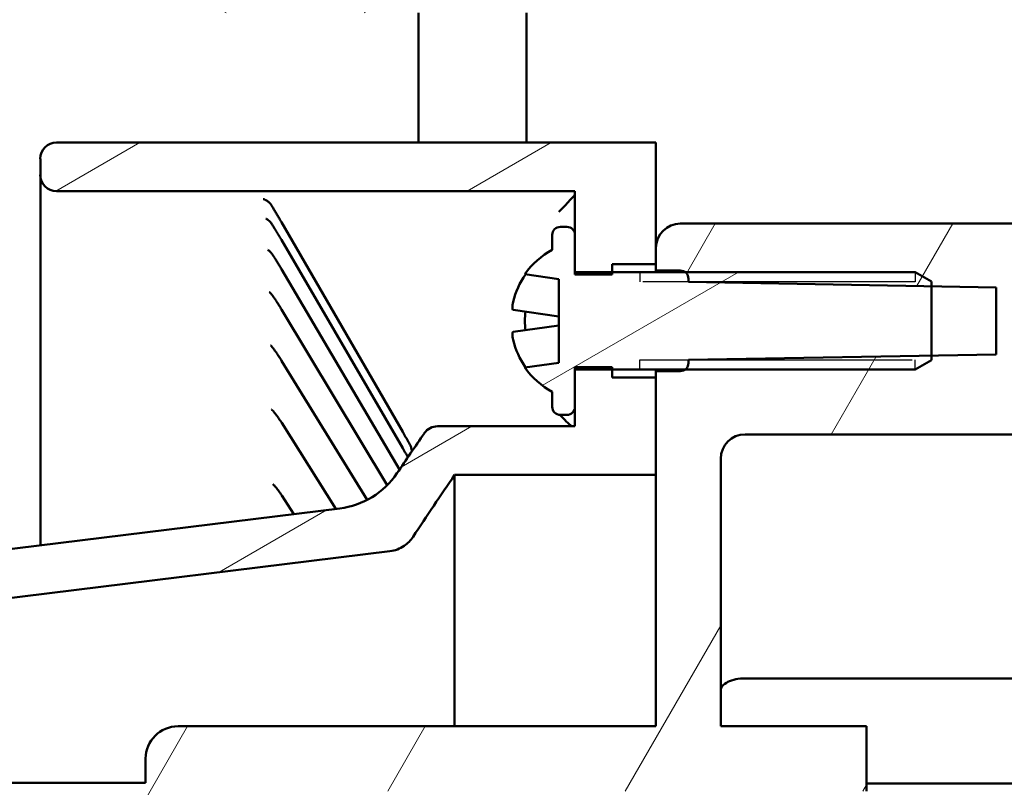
# Model space of a CAD drawing. Header units: inches. Extents: x 0 to 93.5, y 0 to 66.1.
# Tile 432 of 437: x 62.3 to 64.7, y 41.5 to 43.4. Entities that reach past the tile are written whole.
import ezdxf

# ---------------------------------------------------------------- set-up
doc = ezdxf.new("R2010")
doc.units = ezdxf.units.IN
doc.header["$LTSCALE"] = 4
doc.header["$MEASUREMENT"] = 0
doc.linetypes.add('DASHED', pattern=[0.2067, 0.1654, -0.0413])
for name, color, linetype, lineweight in [('Dimension (ANSI)', 7, 'Continuous', 25), ('Hatch (ANSI)', 7, 'Continuous', 18), ('Hidden Narrow (ANSI)', 7, 'DASHED', 25), ('Visible (ANSI)', 7, 'Continuous', 50)]:
    doc.layers.add(name, color=color, linetype=linetype, lineweight=lineweight)
doc.styles.add('Note Text (ANSI)', font='arial.ttf')
doc.dimstyles.new('Default (ANSI)', dxfattribs={"dimscale": 4, "dimtxt": 0.24, "dimasz": 0.098425, "dimexe": 0.125, "dimexo": 0.0625, "dimgap": 0.031496, "dimtad": 0, "dimtih": 1, "dimtoh": 1, "dimrnd": 1e-08, "dimzin": 4, "dimdsep": 46, "dimtxsty": 'Note Text (ANSI)', "dimcen": 0.09, "dimdle": 0.393701, "dimclrd": 256, "dimclre": 256, "dimclrt": 256, "dimadec": 0, "dimazin": 1, "dimtfac": 0.5, "dimtofl": 0, "dimtmove": 0, "dimatfit": 3, "dimfxl": 1, "dimtolj": 1, "dimtzin": 4, "dimlwd": -1, "dimlwe": -1, "dimarcsym": 0})

# ---------------------------------------------------------------- blocks, each defined once
blk = doc.blocks.new('*D9')
at = {"layer": 'Defpoints', "color": 0, "transparency": 16777216}
for p in [(62.6171, 44.2056), (53.4832, 30.2292), (62.6171, 30.2292)]:
    blk.add_point(p, dxfattribs=at)
at = {"layer": 'Dimension (ANSI)', "transparency": 16777216}
for p, q in [((62.3671, 44.2056), (52.9832, 44.2056)), ((53.4832, 43.8119), (53.4832, 30.6229)), ((62.3671, 30.2292), (52.9832, 30.2292))]:
    blk.add_line(p, q, dxfattribs=at)
for points in [[(53.4176, 43.8119), (53.5488, 43.8119), (53.4832, 44.2056)], [(53.4176, 30.6229), (53.5488, 30.6229), (53.4832, 30.2292)]]:
    blk.add_solid(points, dxfattribs=at)
at = {"layer": 'Dimension (ANSI)', "transparency": 16777216, "insert": (52.3763, 35.4058), "char_height": 0.96, "attachment_point": 1, "rotation": 90, "style": 'Note Text (ANSI)'}
blk.add_mtext('\\A1;\\fArial|b0|i0;\\H0.9600;13.98"', dxfattribs=at)

msp = doc.modelspace()

# ---------------------------------------------------------------- hatches: boundary and pattern name
at = {"layer": 'Hatch (ANSI)'}
h = msp.add_hatch(dxfattribs=at)
h.set_pattern_fill('ANSI31', color=256, scale=4, angle=105.0002, style=0)
edge = h.paths.add_edge_path()
edge.add_line((63.3, 43.5166), (59.9006, 43.5166))
edge.add_line((59.9006, 43.5166), (59.7481, 43.5166))
edge.add_line((59.7481, 43.5166), (59.6386, 43.5166))
edge.add_ellipse((59.6386, 43.556), major_axis=(-0.0394, 0), ratio=1, start_angle=349.884, end_angle=450, ccw=False)
edge.add_ellipse((66.46, 42.3389), major_axis=(1.224, 6.8602), ratio=1, start_angle=74.24728, end_angle=90, ccw=False)
edge.add_line((60.1898, 45.3794), (60.1898, 45.7376))
edge.add_line((60.1898, 45.7376), (60.3336, 45.7502))
edge.add_line((60.3336, 45.7502), (60.8985, 45.7996))
edge.add_line((60.8985, 45.7996), (60.8985, 45.8953))
edge.add_line((60.8985, 45.8953), (60.8985, 45.9182))
edge.add_line((60.8985, 45.9182), (60.1436, 45.8521))
edge.add_ellipse((60.1504, 45.7737), major_axis=(-0.0784, -0.0069), ratio=1, start_angle=270, end_angle=355)
edge.add_line((60.0717, 45.7737), (60.0717, 45.4064))
edge.add_ellipse((66.46, 42.3389), major_axis=(-3.0674, -6.3883), ratio=1, start_angle=270, end_angle=285.53254)
edge.add_ellipse((59.6386, 43.556), major_axis=(-0.0277, -0.155), ratio=1, start_angle=270, end_angle=370.116)
edge.add_line((59.6386, 43.3985), (63.3, 43.3985))
edge.add_line((63.3, 43.3985), (63.3, 43.5166))
edge = h.paths.add_edge_path()
edge.add_line((59.6386, 30.9182), (59.7481, 30.9182))
edge.add_line((59.7481, 30.9182), (59.9006, 30.9182))
edge.add_line((59.9006, 30.9182), (63.3, 30.9182))
edge.add_line((63.3, 30.9182), (63.3, 31.0363))
edge.add_line((63.3, 31.0363), (59.6386, 31.0363))
edge.add_ellipse((59.6386, 30.8788), major_axis=(-0.1575, 0), ratio=1, start_angle=270, end_angle=370.116)
edge.add_ellipse((66.46, 32.0958), major_axis=(1.2447, -6.9764), ratio=1, start_angle=270, end_angle=285.53254)
edge.add_line((60.0717, 29.0284), (60.0717, 28.6611))
edge.add_ellipse((60.1504, 28.6611), major_axis=(0, -0.0787), ratio=1, start_angle=270, end_angle=355)
edge.add_line((60.1436, 28.5826), (60.8985, 28.5166))
edge.add_line((60.8985, 28.5166), (60.8985, 28.5395))
edge.add_line((60.8985, 28.5395), (60.8985, 28.6352))
edge.add_line((60.8985, 28.6352), (60.3336, 28.6846))
edge.add_line((60.3336, 28.6846), (60.1898, 28.6972))
edge.add_line((60.1898, 28.6972), (60.1898, 29.0554))
edge.add_ellipse((66.46, 32.0958), major_axis=(-3.0404, 6.2702), ratio=1, start_angle=74.24728, end_angle=90, ccw=False)
edge.add_ellipse((59.6386, 30.8788), major_axis=(-0.0069, 0.0388), ratio=1, start_angle=349.884, end_angle=450, ccw=False)
h = msp.add_hatch(dxfattribs=at)
h.set_pattern_fill('ANSI31', color=256, scale=4, angle=-15, style=0)
edge = h.paths.add_edge_path()
edge.add_line((59.9006, 30.9182), (63.562, 30.9182))
edge.add_line((63.562, 30.9182), (63.562, 31.0363))
edge.add_line((63.562, 31.0363), (59.9006, 31.0363))
edge.add_ellipse((59.9006, 30.8788), major_axis=(-0.1575, 0), ratio=1, start_angle=270, end_angle=345.5225)
edge.add_ellipse((59.9006, 30.8788), major_axis=(-0.0394, -0.1525), ratio=1, start_angle=270, end_angle=294.5935)
edge.add_ellipse((66.722, 32.0958), major_axis=(1.2447, -6.9764), ratio=1, start_angle=270, end_angle=285.53254)
edge.add_line((60.3336, 29.0284), (60.3336, 28.6846))
edge.add_line((60.3336, 28.6846), (60.3336, 28.6611))
edge.add_ellipse((60.4124, 28.6611), major_axis=(0, -0.0787), ratio=1, start_angle=270, end_angle=355)
edge.add_line((60.4055, 28.5826), (60.8985, 28.5395))
edge.add_line((60.8985, 28.5395), (61.1604, 28.5166))
edge.add_line((61.1604, 28.5166), (61.1604, 28.6352))
edge.add_line((61.1604, 28.6352), (60.4517, 28.6972))
edge.add_line((60.4517, 28.6972), (60.4517, 29.0554))
edge.add_ellipse((66.722, 32.0958), major_axis=(-3.0404, 6.2702), ratio=1, start_angle=74.24728, end_angle=90, ccw=False)
edge.add_ellipse((59.9006, 30.8788), major_axis=(-0.0069, 0.0388), ratio=1, start_angle=349.884, end_angle=450, ccw=False)
edge = h.paths.add_edge_path()
edge.add_line((63.562, 43.5166), (59.9006, 43.5166))
edge.add_ellipse((59.9006, 43.556), major_axis=(-0.0394, 0), ratio=1, start_angle=349.884, end_angle=450, ccw=False)
edge.add_ellipse((66.722, 42.3389), major_axis=(1.224, 6.8602), ratio=1, start_angle=74.24728, end_angle=90, ccw=False)
edge.add_line((60.4517, 45.3794), (60.4517, 45.7376))
edge.add_line((60.4517, 45.7376), (61.1604, 45.7996))
edge.add_line((61.1604, 45.7996), (61.1604, 45.9182))
edge.add_line((61.1604, 45.9182), (60.8985, 45.8953))
edge.add_line((60.8985, 45.8953), (60.4055, 45.8521))
edge.add_ellipse((60.4124, 45.7737), major_axis=(-0.0784, -0.0069), ratio=1, start_angle=270, end_angle=355)
edge.add_line((60.3336, 45.7737), (60.3336, 45.7502))
edge.add_line((60.3336, 45.7502), (60.3336, 45.4064))
edge.add_ellipse((66.722, 42.3389), major_axis=(-3.0674, -6.3883), ratio=1, start_angle=270, end_angle=285.53254)
edge.add_ellipse((59.9006, 43.556), major_axis=(-0.0277, -0.155), ratio=1, start_angle=270, end_angle=294.5935)
edge.add_ellipse((59.9006, 43.556), major_axis=(0.0394, -0.1525), ratio=1, start_angle=270, end_angle=345.5225)
edge.add_line((59.9006, 43.3985), (63.562, 43.3985))
edge.add_line((63.562, 43.3985), (63.562, 43.5166))
h = msp.add_hatch(dxfattribs=at)
h.set_pattern_fill('ANSI31', color=256, scale=4, angle=-15, style=0)
edge = h.paths.add_edge_path()
edge.add_ellipse((62.4202, 31.3906), major_axis=(0, -0.0394), ratio=1, start_angle=270, end_angle=360)
edge.add_line((62.4202, 31.3512), (63.8769, 31.3512))
edge.add_line((63.8769, 31.3512), (63.8769, 31.5875))
edge.add_line((63.8769, 31.5875), (63.8769, 31.6465))
edge.add_line((63.8769, 31.6465), (63.7706, 31.6465))
edge.add_line((63.7706, 31.6465), (63.7706, 31.6662))
edge.add_line((63.7706, 31.6662), (63.7706, 31.6721))
edge.add_line((63.7706, 31.6721), (63.6801, 31.6721))
edge.add_line((63.6801, 31.6721), (63.6801, 31.6662))
edge.add_line((63.6801, 31.6662), (63.6801, 31.5756))
edge.add_line((63.6801, 31.5756), (63.6801, 31.4694))
edge.add_line((63.6801, 31.4694), (62.4202, 31.4694))
edge.add_ellipse((62.4202, 31.43), major_axis=(-0.0394, 0), ratio=1, start_angle=270, end_angle=360)
edge.add_line((62.3809, 31.43), (62.3809, 31.3906))
edge = h.paths.add_edge_path()
edge.add_ellipse((62.4202, 43.0442), major_axis=(-0.0394, 0), ratio=1, start_angle=270, end_angle=360)
edge.add_line((62.3809, 43.0442), (62.3809, 43.0048))
edge.add_ellipse((62.4202, 43.0048), major_axis=(0, -0.0394), ratio=1, start_angle=270, end_angle=360)
edge.add_line((62.4202, 42.9654), (63.6801, 42.9654))
edge.add_line((63.6801, 42.9654), (63.6801, 42.8591))
edge.add_line((63.6801, 42.8591), (63.6801, 42.7686))
edge.add_line((63.6801, 42.7686), (63.6801, 42.7627))
edge.add_line((63.6801, 42.7627), (63.7706, 42.7627))
edge.add_line((63.7706, 42.7627), (63.7706, 42.7686))
edge.add_line((63.7706, 42.7686), (63.7706, 42.7882))
edge.add_line((63.7706, 42.7882), (63.8769, 42.7882))
edge.add_line((63.8769, 42.7882), (63.8769, 42.8276))
edge.add_line((63.8769, 42.8276), (63.8769, 43.0835))
edge.add_line((63.8769, 43.0835), (62.4202, 43.0835))
edge = h.paths.add_edge_path()
edge.add_ellipse((60.9635, 41.8524), major_axis=(-0.0782, -0.0096), ratio=1, start_angle=270, end_angle=353)
edge.add_line((60.8848, 41.8524), (60.8848, 41.4103))
edge.add_line((60.8848, 41.4103), (61.0029, 41.4103))
edge.add_line((61.0029, 41.4103), (61.0029, 41.7828))
edge.add_ellipse((61.0423, 41.7828), major_axis=(0, 0.0394), ratio=1, start_angle=7, end_angle=90, ccw=False)
edge.add_line((61.0375, 41.8219), (63.2304, 42.0911))
edge.add_spline(control_points=[(63.2304, 42.0911), (63.2366, 42.0919), (63.2427, 42.0934), (63.2545, 42.0978), (63.2601, 42.1007), (63.2737, 42.1101), (63.281, 42.1174), (63.2866, 42.126)], knot_values=[-0.17379, -0.17379, -0.17379, -0.17379, -0.12596, -0.12596, -0.078129, -0.078129, 0, 0, 0, 0], degree=3, periodic=0)
edge.add_ellipse((70.7549, 37.2174), major_axis=(4.9086, 7.4683), ratio=1, start_angle=88.83817, end_angle=90, ccw=False)
edge.add_line((63.3877, 42.2764), (63.8769, 42.2764))
edge.add_line((63.8769, 42.2764), (63.8769, 42.5127))
edge.add_line((63.8769, 42.5127), (63.7706, 42.5127))
edge.add_line((63.7706, 42.5127), (63.7706, 42.5323))
edge.add_line((63.7706, 42.5323), (63.7706, 42.5382))
edge.add_line((63.7706, 42.5382), (63.6801, 42.5382))
edge.add_line((63.6801, 42.5382), (63.6801, 42.5323))
edge.add_line((63.6801, 42.5323), (63.6801, 42.4418))
edge.add_line((63.6801, 42.4418), (63.6801, 42.3945))
edge.add_line((63.6801, 42.3945), (63.3463, 42.3945))
edge.add_ellipse((63.3463, 42.3552), major_axis=(-0.0394, 0), ratio=1, start_angle=270, end_angle=325.2589)
edge.add_ellipse((70.7549, 37.2174), major_axis=(-5.1602, -7.4409), ratio=1, start_angle=270, end_angle=270.74495)
edge.add_ellipse((63.0843, 42.3905), major_axis=(0.1632, -0.1101), ratio=1, start_angle=310.9961, end_angle=360, ccw=False)
edge.add_line((63.1083, 42.1951), (60.954, 41.9306))
edge = h.paths.add_edge_path()
edge.add_ellipse((61.2982, 34.8355), major_axis=(0, -0.0787), ratio=1, start_angle=270, end_angle=360)
edge.add_line((61.2982, 34.7568), (61.3179, 34.7568))
edge.add_ellipse((61.3179, 34.7371), major_axis=(0.0197, 0), ratio=1, start_angle=0, end_angle=90, ccw=False)
edge.add_line((61.3376, 34.7371), (61.3376, 34.6977))
edge.add_line((61.3376, 34.6977), (61.3966, 34.6977))
edge.add_line((61.3966, 34.6977), (61.3966, 34.7751))
edge.add_ellipse((61.436, 34.7751), major_axis=(0, 0.0394), ratio=1, start_angle=5, end_angle=90, ccw=False)
edge.add_line((61.4326, 34.8143), (62.0369, 34.8672))
edge.add_spline(control_points=[(62.0369, 34.8672), (62.0444, 34.8678), (62.0517, 34.8696), (62.0657, 34.875), (62.0722, 34.8787), (62.0863, 34.8896), (62.0931, 34.8973), (62.1034, 34.9151), (62.1067, 34.9249), (62.1095, 34.9452), (62.1088, 34.9555), (62.1063, 34.9655)], knot_values=[-0.348579, -0.348579, -0.348579, -0.348579, -0.291483, -0.291483, -0.234387, -0.234387, -0.156258, -0.156258, -0.078129, -0.078129, 0, 0, 0, 0], degree=3, periodic=0)
edge.add_ellipse((70.7549, 37.2174), major_axis=(-2.2519, 8.6486), ratio=1, start_angle=56.97463, end_angle=90, ccw=False)
edge.add_spline(control_points=[(62.2763, 40.0429), (62.2788, 40.0504), (62.2802, 40.0583), (62.2805, 40.0741), (62.2795, 40.082), (62.2744, 40.0994), (62.2697, 40.1087), (62.257, 40.1247), (62.2491, 40.1314), (62.2312, 40.1415), (62.2214, 40.1447), (62.2112, 40.146)], knot_values=[-0.355023, -0.355023, -0.355023, -0.355023, -0.294705, -0.294705, -0.234387, -0.234387, -0.156258, -0.156258, -0.078129, -0.078129, 0, 0, 0, 0], degree=3, periodic=0)
edge.add_line((62.2112, 40.146), (61.0375, 40.2901))
edge.add_ellipse((61.0423, 40.3291), major_axis=(-0.0391, 0.0048), ratio=1, start_angle=7, end_angle=90, ccw=False)
edge.add_line((61.0029, 40.3291), (61.0029, 40.7016))
edge.add_line((61.0029, 40.7016), (60.8848, 40.7016))
edge.add_line((60.8848, 40.7016), (60.8848, 40.2595))
edge.add_ellipse((60.9635, 40.2595), major_axis=(0, -0.0787), ratio=1, start_angle=270, end_angle=353)
edge.add_line((60.954, 40.1813), (61.9147, 40.0634))
edge.add_spline(control_points=[(61.9147, 40.0634), (61.9334, 40.0611), (61.9516, 40.0561), (61.986, 40.0413), (62.0021, 40.0314), (62.0362, 40.003), (62.0526, 39.983), (62.0766, 39.9377), (62.0841, 39.9129), (62.0892, 39.8619), (62.0867, 39.8361), (62.0793, 39.8116)], knot_values=[-0.871915, -0.871915, -0.871915, -0.871915, -0.728941, -0.728941, -0.585967, -0.585967, -0.390644, -0.390644, -0.195322, -0.195322, 0, 0, 0, 0], degree=3, periodic=0)
edge.add_ellipse((70.7549, 37.2174), major_axis=(-2.5942, -8.6756), ratio=1, start_angle=270, end_angle=299.51566)
edge.add_spline(control_points=[(61.9272, 35.2008), (61.9311, 35.1835), (61.9327, 35.1658), (61.9311, 35.1303), (61.9279, 35.1128), (61.9145, 35.0716), (61.9018, 35.049), (61.8686, 35.0099), (61.8484, 34.9938), (61.8028, 34.9703), (61.778, 34.9631), (61.7524, 34.9609)], knot_values=[-0.856305, -0.856305, -0.856305, -0.856305, -0.721136, -0.721136, -0.585967, -0.585967, -0.390644, -0.390644, -0.195322, -0.195322, 0, 0, 0, 0], degree=3, periodic=0)
edge.add_line((61.7524, 34.9609), (61.2913, 34.9205))
edge.add_ellipse((61.2982, 34.8421), major_axis=(-0.0784, -0.0069), ratio=1, start_angle=270, end_angle=355)
edge.add_line((61.2195, 34.8421), (61.2195, 34.8355))
h = msp.add_hatch(dxfattribs=at)
h.set_pattern_fill('ANSI31', color=256, scale=4, angle=15, style=0)
edge = h.paths.add_edge_path()
edge.add_ellipse((63.936, 31.6819), major_axis=(0, -0.0197), ratio=1, start_angle=36.8699, end_angle=90)
edge.add_line((63.9557, 31.6819), (63.9557, 31.6898))
edge.add_line((63.9557, 31.6898), (63.9557, 31.6898))
edge.add_line((63.9557, 31.6898), (64.4675, 31.6988))
edge.add_line((64.4675, 31.6988), (64.4675, 31.6898))
edge.add_line((64.4675, 31.6898), (64.4675, 31.6662))
edge.add_line((64.4675, 31.6662), (64.4675, 31.5481))
edge.add_line((64.4675, 31.5481), (63.9163, 31.5481))
edge.add_ellipse((63.9163, 31.5875), major_axis=(0, -0.0394), ratio=1, start_angle=270, end_angle=360, ccw=False)
edge.add_line((63.8769, 31.5875), (63.8769, 31.6465))
edge.add_line((63.8769, 31.6465), (63.8769, 31.6623))
edge.add_line((63.8769, 31.6623), (63.936, 31.6623))
edge.add_ellipse((63.936, 31.6819), major_axis=(-0.0157, -0.0118), ratio=1, start_angle=53.1301, end_angle=90)
edge = h.paths.add_edge_path()
edge.add_line((66.4754, 38.4772), (65.5698, 38.4772))
edge.add_ellipse((65.5698, 38.556), major_axis=(-0.0787, 0), ratio=1, start_angle=0, end_angle=90, ccw=False)
edge.add_line((65.4911, 38.556), (65.4911, 38.8316))
edge.add_line((65.4911, 38.8316), (66.2785, 38.8316))
edge.add_line((66.2785, 38.8316), (66.2785, 38.989))
edge.add_line((66.2785, 38.989), (65.373, 38.989))
edge.add_ellipse((65.373, 38.9497), major_axis=(-0.0394, 0), ratio=1, start_angle=270, end_angle=360)
edge.add_line((65.3336, 38.9497), (65.3336, 38.7725))
edge.add_line((65.3336, 38.7725), (65.3336, 38.3394))
edge.add_line((65.3336, 38.3394), (65.5502, 38.3394))
edge.add_line((65.5502, 38.3394), (65.5895, 38.3394))
edge.add_line((65.5895, 38.3394), (65.7273, 38.3394))
edge.add_line((65.7273, 38.3394), (65.7273, 38.2804))
edge.add_line((65.7273, 38.2804), (66.4754, 38.2804))
edge.add_ellipse((66.4754, 37.6898), major_axis=(0.5906, 0), ratio=1, start_angle=4.4117, end_angle=90, ccw=False)
edge.add_ellipse((66.9857, 37.7292), major_axis=(0.0061, -0.0785), ratio=1, start_angle=355.5883, end_angle=450, ccw=False)
edge.add_line((66.9857, 37.6505), (66.8691, 37.6505))
edge.add_line((66.8691, 37.6505), (66.8691, 37.5028))
edge.add_line((66.8691, 37.5028), (67.2234, 37.5028))
edge.add_line((67.2234, 37.5028), (67.2234, 37.7292))
edge.add_ellipse((66.4754, 37.7292), major_axis=(0, 0.748), ratio=1, start_angle=270, end_angle=360)
edge = h.paths.add_edge_path()
edge.add_line((68.0698, 42.5323), (68.0895, 42.552))
edge.add_line((68.0895, 42.552), (68.0895, 42.5521))
edge.add_line((68.0895, 42.5521), (68.0895, 42.5915))
edge.add_line((68.0895, 42.5915), (68.0895, 42.6505))
edge.add_line((68.0895, 42.6505), (68.0895, 42.6701))
edge.add_line((68.0895, 42.6701), (64.7824, 42.6701))
edge.add_line((64.7824, 42.6701), (64.7824, 42.8473))
edge.add_ellipse((64.7431, 42.8473), major_axis=(0, 0.0394), ratio=1, start_angle=270, end_angle=360)
edge.add_line((64.7431, 42.8867), (63.936, 42.8867))
edge.add_ellipse((63.936, 42.8276), major_axis=(-0.0591, 0), ratio=1, start_angle=270, end_angle=360)
edge.add_line((63.8769, 42.8276), (63.8769, 42.7882))
edge.add_line((63.8769, 42.7882), (63.8769, 42.7725))
edge.add_line((63.8769, 42.7725), (63.936, 42.7725))
edge.add_ellipse((63.936, 42.7528), major_axis=(0.0197, 0), ratio=1, start_angle=53.1301, end_angle=90, ccw=False)
edge.add_ellipse((63.936, 42.7528), major_axis=(0.0157, -0.0118), ratio=1, start_angle=36.8699, end_angle=90, ccw=False)
edge.add_line((63.9557, 42.7528), (63.9557, 42.745))
edge.add_line((63.9557, 42.745), (63.9557, 42.7449))
edge.add_line((63.9557, 42.7449), (64.5462, 42.7346))
edge.add_line((64.5462, 42.7346), (64.7037, 42.7319))
edge.add_line((64.7037, 42.7319), (64.7037, 42.569))
edge.add_line((64.7037, 42.569), (64.5462, 42.5663))
edge.add_line((64.5462, 42.5663), (63.9557, 42.556))
edge.add_line((63.9557, 42.556), (63.9557, 42.5559))
edge.add_line((63.9557, 42.5559), (63.9557, 42.5481))
edge.add_ellipse((63.936, 42.5481), major_axis=(0, -0.0197), ratio=1, start_angle=36.8699, end_angle=90, ccw=False)
edge.add_ellipse((63.936, 42.5481), major_axis=(-0.0157, -0.0118), ratio=1, start_angle=53.1301, end_angle=90, ccw=False)
edge.add_line((63.936, 42.5284), (63.8769, 42.5284))
edge.add_line((63.8769, 42.5284), (63.8769, 42.5127))
edge.add_line((63.8769, 42.5127), (63.8769, 42.2764))
edge.add_line((63.8769, 42.2764), (63.8769, 41.6662))
edge.add_line((63.8769, 41.6662), (62.7155, 41.6662))
edge.add_ellipse((62.7155, 41.5875), major_axis=(-0.0787, 0), ratio=1, start_angle=270, end_angle=360)
edge.add_line((62.6368, 41.5875), (62.6368, 41.5284))
edge.add_line((62.6368, 41.5284), (61.8297, 41.5284))
edge.add_ellipse((61.8297, 41.489), major_axis=(-0.0394, 0), ratio=1, start_angle=270, end_angle=360)
edge.add_line((61.7903, 41.489), (61.7903, 41.3749))
edge.add_line((61.7903, 41.3749), (62.7943, 41.3749))
edge.add_line((62.7943, 41.3749), (62.7943, 41.3808))
edge.add_line((62.7943, 41.3808), (62.7943, 41.5087))
edge.add_line((62.7943, 41.5087), (62.8494, 41.5087))
edge.add_line((62.8494, 41.5087), (64.3887, 41.5087))
edge.add_line((64.3887, 41.5087), (64.3887, 41.6662))
edge.add_line((64.3887, 41.6662), (64.0344, 41.6662))
edge.add_line((64.0344, 41.6662), (64.0344, 42.3158))
edge.add_ellipse((64.0935, 42.3158), major_axis=(0, 0.0591), ratio=1, start_angle=0, end_angle=90, ccw=False)
edge.add_line((64.0935, 42.3749), (67.9321, 42.3749))
edge.add_line((67.9321, 42.3749), (67.9321, 42.4733))
edge.add_line((67.9321, 42.4733), (67.9321, 42.5323))
edge.add_line((67.9321, 42.5323), (68.0698, 42.5323))
edge = h.paths.add_edge_path()
edge.add_line((68.0698, 39.5796), (68.0895, 39.5599))
edge.add_line((68.0895, 39.5599), (68.0895, 39.5206))
edge.add_line((68.0895, 39.5206), (68.0895, 39.4615))
edge.add_line((68.0895, 39.4615), (68.0895, 39.3631))
edge.add_line((68.0895, 39.3631), (67.6958, 39.3631))
edge.add_line((67.6958, 39.3631), (67.6958, 39.5796))
edge.add_line((67.6958, 39.5796), (63.936, 39.5796))
edge.add_ellipse((63.936, 39.6386), major_axis=(0, -0.0591), ratio=1, start_angle=270, end_angle=360, ccw=False)
edge.add_line((63.8769, 39.6386), (63.8769, 40.4457))
edge.add_line((63.8769, 40.4457), (62.7155, 40.4457))
edge.add_ellipse((62.7155, 40.5245), major_axis=(0, -0.0787), ratio=1, start_angle=270, end_angle=360, ccw=False)
edge.add_line((62.6368, 40.5245), (62.6368, 40.5835))
edge.add_line((62.6368, 40.5835), (61.8297, 40.5835))
edge.add_ellipse((61.8297, 40.6229), major_axis=(0, -0.0394), ratio=1, start_angle=270, end_angle=360, ccw=False)
edge.add_line((61.7903, 40.6229), (61.7903, 40.7371))
edge.add_line((61.7903, 40.7371), (62.7943, 40.7371))
edge.add_line((62.7943, 40.7371), (62.7943, 40.7312))
edge.add_line((62.7943, 40.7312), (62.7943, 40.6032))
edge.add_line((62.7943, 40.6032), (62.8494, 40.6032))
edge.add_line((62.8494, 40.6032), (64.3887, 40.6032))
edge.add_line((64.3887, 40.6032), (64.3887, 40.4457))
edge.add_line((64.3887, 40.4457), (64.0344, 40.4457))
edge.add_line((64.0344, 40.4457), (64.0344, 40.0205))
edge.add_line((64.0344, 40.0205), (67.6565, 40.0205))
edge.add_ellipse((67.6565, 39.8237), major_axis=(0, 0.1969), ratio=1, start_angle=270, end_angle=360, ccw=False)
edge.add_line((67.8533, 39.8237), (67.8533, 39.7371))
edge.add_line((67.8533, 39.7371), (67.9321, 39.7371))
edge.add_line((67.9321, 39.7371), (67.9321, 39.6386))
edge.add_line((67.9321, 39.6386), (67.9321, 39.5796))
edge.add_line((67.9321, 39.5796), (68.0698, 39.5796))
edge = h.paths.add_edge_path()
edge.add_line((61.5034, 34.3335), (61.5147, 34.3532))
edge.add_line((61.5147, 34.3532), (61.5147, 34.3926))
edge.add_line((61.5147, 34.3926), (61.9872, 34.3926))
edge.add_line((61.9872, 34.3926), (61.9872, 34.5205))
edge.add_line((61.9872, 34.5205), (64.2675, 34.5205))
edge.add_spline(control_points=[(64.2675, 34.5205), (64.2858, 34.5205), (64.3041, 34.5218), (64.3404, 34.5269), (64.3584, 34.5307), (64.376, 34.5358)], knot_values=[-0.279366, -0.279366, -0.279366, -0.279366, -0.139683, -0.139683, 0, 0, 0, 0], degree=3, periodic=0)
edge.add_line((64.376, 34.5358), (65.9933, 34.9995))
edge.add_ellipse((65.8848, 35.378), major_axis=(0.3784, 0.1085), ratio=1, start_angle=270, end_angle=344)
edge.add_line((66.2785, 35.378), (66.2785, 35.6032))
edge.add_line((66.2785, 35.6032), (65.4911, 35.6032))
edge.add_line((65.4911, 35.6032), (65.4911, 35.8788))
edge.add_ellipse((65.5698, 35.8788), major_axis=(0, 0.0787), ratio=1, start_angle=0, end_angle=90, ccw=False)
edge.add_line((65.5698, 35.9575), (66.4754, 35.9575))
edge.add_ellipse((66.4754, 36.7056), major_axis=(0.748, 0), ratio=1, start_angle=270, end_angle=360)
edge.add_line((67.2234, 36.7056), (67.2234, 36.9319))
edge.add_line((67.2234, 36.9319), (66.8691, 36.9319))
edge.add_line((66.8691, 36.9319), (66.8691, 36.7843))
edge.add_line((66.8691, 36.7843), (66.9857, 36.7843))
edge.add_ellipse((66.9857, 36.7056), major_axis=(0.0787, 0), ratio=1, start_angle=355.5883, end_angle=450, ccw=False)
edge.add_ellipse((66.4754, 36.7449), major_axis=(-0.0454, -0.5888), ratio=1, start_angle=4.4117, end_angle=90, ccw=False)
edge.add_line((66.4754, 36.1544), (65.7273, 36.1544))
edge.add_line((65.7273, 36.1544), (65.7273, 36.0953))
edge.add_line((65.7273, 36.0953), (65.5895, 36.0953))
edge.add_line((65.5895, 36.0953), (65.5502, 36.0953))
edge.add_line((65.5502, 36.0953), (65.3336, 36.0953))
edge.add_line((65.3336, 36.0953), (65.3336, 35.6623))
edge.add_line((65.3336, 35.6623), (65.3336, 35.4457))
edge.add_line((65.3336, 35.4457), (64.7037, 35.4457))
edge.add_line((64.7037, 35.4457), (64.625, 35.4457))
edge.add_line((64.625, 35.4457), (63.9557, 35.4457))
edge.add_ellipse((63.9557, 34.9733), major_axis=(-0.4724, 0), ratio=1, start_angle=270, end_angle=337.5766)
edge.add_spline(control_points=[(63.519, 35.1535), (63.4978, 35.1022), (63.4678, 35.0551), (63.3927, 34.9733), (63.3483, 34.9394), (63.2443, 34.8857), (63.1847, 34.8684), (63.1234, 34.8631)], knot_values=[-1.314237, -1.314237, -1.314237, -1.314237, -0.891505, -0.891505, -0.468773, -0.468773, 0, 0, 0, 0], degree=3, periodic=0)
edge.add_line((63.1234, 34.8631), (61.5327, 34.7239))
edge.add_ellipse((61.5344, 34.7043), major_axis=(-0.0196, -0.0017), ratio=1, start_angle=270, end_angle=355)
edge.add_line((61.5147, 34.7043), (61.5147, 34.6977))
edge.add_line((61.5147, 34.6977), (61.4754, 34.6977))
edge.add_ellipse((61.4754, 34.619), major_axis=(-0.0787, 0), ratio=1, start_angle=270, end_angle=360)
edge.add_line((61.3966, 34.619), (61.3966, 34.3827))
edge.add_line((61.3966, 34.3827), (61.3966, 34.3335))
edge.add_line((61.3966, 34.3335), (61.5034, 34.3335))
edge = h.paths.add_edge_path()
edge.add_line((61.5147, 32.9949), (61.5034, 33.0146))
edge.add_line((61.5034, 33.0146), (61.3966, 33.0146))
edge.add_line((61.3966, 33.0146), (61.3966, 32.9654))
edge.add_line((61.3966, 32.9654), (61.3966, 32.7292))
edge.add_ellipse((61.4754, 32.7292), major_axis=(0, -0.0787), ratio=1, start_angle=270, end_angle=360)
edge.add_line((61.4754, 32.6505), (61.5147, 32.6505))
edge.add_line((61.5147, 32.6505), (61.5147, 32.6439))
edge.add_ellipse((61.5344, 32.6439), major_axis=(0, -0.0197), ratio=1, start_angle=270, end_angle=355)
edge.add_line((61.5327, 32.6243), (63.0967, 32.4874))
edge.add_ellipse((63.0555, 32.0168), major_axis=(0.4706, -0.0412), ratio=1, start_angle=50.4228, end_angle=90, ccw=False)
edge.add_ellipse((63.7187, 32.6898), major_axis=(0.3365, -0.3316), ratio=1, start_angle=270, end_angle=314.5772)
edge.add_line((63.7187, 32.2174), (63.8769, 32.2174))
edge.add_line((63.8769, 32.2174), (63.8769, 32.1583))
edge.add_line((63.8769, 32.1583), (63.8769, 31.9221))
edge.add_line((63.8769, 31.9221), (63.8769, 31.9064))
edge.add_line((63.8769, 31.9064), (63.936, 31.9064))
edge.add_ellipse((63.936, 31.8867), major_axis=(0.0197, 0), ratio=1, start_angle=53.1301, end_angle=90, ccw=False)
edge.add_ellipse((63.936, 31.8867), major_axis=(0.0157, -0.0118), ratio=1, start_angle=36.8699, end_angle=90, ccw=False)
edge.add_line((63.9557, 31.8867), (63.9557, 31.8788))
edge.add_line((63.9557, 31.8788), (63.9557, 31.8788))
edge.add_line((63.9557, 31.8788), (64.4675, 31.8699))
edge.add_line((64.4675, 31.8699), (64.4675, 31.8788))
edge.add_line((64.4675, 31.8788), (64.4675, 31.9024))
edge.add_line((64.4675, 31.9024), (64.4675, 32.0205))
edge.add_line((64.4675, 32.0205), (64.0541, 32.0205))
edge.add_ellipse((64.0541, 32.0402), major_axis=(-0.0197, 0), ratio=1, start_angle=0, end_angle=90, ccw=False)
edge.add_line((64.0344, 32.0402), (64.0344, 32.0599))
edge.add_ellipse((64.0541, 32.0599), major_axis=(0, 0.0197), ratio=1, start_angle=0, end_angle=90, ccw=False)
edge.add_line((64.0541, 32.0796), (64.4675, 32.0796))
edge.add_line((64.4675, 32.0796), (64.4675, 32.6111))
edge.add_line((64.4675, 32.6111), (64.0344, 32.6111))
edge.add_line((64.0344, 32.6111), (64.0344, 32.6308))
edge.add_ellipse((63.8376, 32.6308), major_axis=(0, 0.1969), ratio=1, start_angle=270, end_angle=360)
edge.add_line((63.8376, 32.8276), (61.9872, 32.8276))
edge.add_line((61.9872, 32.8276), (61.9872, 32.9556))
edge.add_line((61.9872, 32.9556), (61.5147, 32.9556))
edge.add_line((61.5147, 32.9556), (61.5147, 32.9949))
h = msp.add_hatch(dxfattribs=at)
h.set_pattern_fill('ANSI31', color=256, scale=4, angle=-15, style=0)
edge = h.paths.add_edge_path()
edge.add_line((64.5069, 42.5323), (64.5462, 42.5551))
edge.add_line((64.5462, 42.5551), (64.5462, 42.5663))
edge.add_line((64.5462, 42.5663), (64.5462, 42.7346))
edge.add_line((64.5462, 42.7346), (64.5462, 42.7458))
edge.add_line((64.5462, 42.7458), (64.5069, 42.7686))
edge.add_line((64.5069, 42.7686), (63.9478, 42.7686))
edge.add_line((63.9478, 42.7686), (63.7706, 42.7686))
edge.add_line((63.7706, 42.7686), (63.6801, 42.7686))
edge.add_line((63.6801, 42.7686), (63.6801, 42.8591))
edge.add_ellipse((63.6604, 42.8591), major_axis=(0, 0.0197), ratio=1, start_angle=270, end_angle=360)
edge.add_line((63.6604, 42.8788), (63.6446, 42.8788))
edge.add_ellipse((63.6446, 42.8591), major_axis=(-0.0197, 0), ratio=1, start_angle=270, end_angle=360)
edge.add_line((63.625, 42.8591), (63.625, 42.8231))
edge.add_ellipse((63.7195, 42.6505), major_axis=(-0.1727, -0.0945), ratio=1, start_angle=270, end_angle=296.2505)
edge.add_line((63.5583, 42.7635), (63.6407, 42.752))
edge.add_line((63.6407, 42.752), (63.6407, 42.5489))
edge.add_line((63.6407, 42.5489), (63.5583, 42.5374))
edge.add_ellipse((63.7195, 42.6505), major_axis=(0.1131, -0.1611), ratio=1, start_angle=270, end_angle=296.2505)
edge.add_line((63.625, 42.4778), (63.625, 42.4418))
edge.add_ellipse((63.6446, 42.4418), major_axis=(0, -0.0197), ratio=1, start_angle=270, end_angle=360)
edge.add_line((63.6446, 42.4221), (63.6604, 42.4221))
edge.add_ellipse((63.6604, 42.4418), major_axis=(0.0197, 0), ratio=1, start_angle=270, end_angle=360)
edge.add_line((63.6801, 42.4418), (63.6801, 42.5323))
edge.add_line((63.6801, 42.5323), (63.7706, 42.5323))
edge.add_line((63.7706, 42.5323), (63.9478, 42.5323))
edge.add_line((63.9478, 42.5323), (64.5069, 42.5323))

# ---------------------------------------------------------------- linework, layer by layer
at = {"layer": 'Hidden Narrow (ANSI)'}
for p, q in [((63.8376, 42.7686), (63.8376, 42.745)), ((64.5069, 42.7686), (64.5069, 42.745)), ((64.5069, 42.745), (63.8376, 42.745)), ((63.8376, 42.5559), (64.5069, 42.5559)), ((63.8376, 42.5323), (63.8376, 42.5559)), ((64.5069, 42.5323), (64.5069, 42.5559))]:
    msp.add_line(p, q, dxfattribs=at)
at = {"layer": 'Visible (ANSI)'}
for p, q in [((63.3, 43.3985), (63.3, 43.0835)), ((63.562, 43.3985), (63.562, 43.0835)), ((63.8769, 43.0835), (62.4202, 43.0835)), ((63.8769, 42.7882), (63.8769, 43.0835)), ((62.3809, 43.0442), (62.3809, 43.0048)), ((62.3809, 43.0048), (62.3809, 42.1058)), ((62.4202, 42.9654), (63.6801, 42.9654)), ((63.6801, 42.9654), (63.6801, 42.7627)), ((62.9667, 42.8902), (63.2615, 42.3807)), ((63.6604, 42.8788), (63.6446, 42.8788)), ((64.7431, 42.8867), (63.936, 42.8867)), ((63.625, 42.8591), (63.625, 42.8231)), ((63.6801, 42.7686), (63.6801, 42.8591)), ((62.9667, 42.8471), (63.2616, 42.3413)), ((63.8769, 42.8276), (63.8769, 42.7725)), ((63.7706, 42.7627), (63.7706, 42.7882)), ((63.7706, 42.7882), (63.8769, 42.7882)), ((62.9668, 42.7764), (63.2539, 42.2899)), ((63.5583, 42.7635), (63.6407, 42.752)), ((64.5069, 42.7686), (63.6801, 42.7686)), ((63.6801, 42.7627), (63.7706, 42.7627)), ((63.8769, 42.7725), (63.936, 42.7725)), ((63.8769, 42.7686), (63.8769, 42.7725)), ((64.5462, 42.7458), (64.5069, 42.7686)), ((63.6407, 42.752), (63.6407, 42.5489)), ((63.9557, 42.7528), (63.9557, 42.7449)), ((63.9557, 42.7449), (64.7037, 42.7319)), ((64.5462, 42.5551), (64.5462, 42.7458)), ((64.7037, 42.7319), (64.7037, 42.569)), ((62.967, 42.6784), (63.2235, 42.2513)), ((63.5299, 42.677), (63.6407, 42.6614)), ((63.6407, 42.6395), (63.5299, 42.6239)), ((64.7037, 42.569), (63.9557, 42.556)), ((62.9672, 42.5536), (63.1748, 42.2157)), ((63.6407, 42.5489), (63.5583, 42.5374)), ((63.9557, 42.556), (63.9557, 42.5481)), ((64.5069, 42.5323), (64.5462, 42.5551)), ((63.7706, 42.5382), (63.6801, 42.5382)), ((63.6801, 42.5382), (63.6801, 42.3945)), ((63.6801, 42.4418), (63.6801, 42.5323)), ((63.6801, 42.5323), (64.5069, 42.5323)), ((63.7706, 42.5127), (63.7706, 42.5382)), ((63.8769, 42.5284), (63.8769, 42.5323)), ((63.936, 42.5284), (63.8769, 42.5284)), ((63.8769, 42.5284), (63.8769, 41.6662)), ((63.8769, 42.5127), (63.7706, 42.5127)), ((63.8769, 42.2764), (63.8769, 42.5127)), ((63.625, 42.4778), (63.625, 42.4418)), ((62.9675, 42.4027), (63.0993, 42.194)), ((63.6446, 42.4221), (63.6604, 42.4221)), ((63.6801, 42.3945), (63.3463, 42.3945)), ((64.0935, 42.3749), (67.9321, 42.3749)), ((64.0344, 41.6662), (64.0344, 42.3158)), ((63.3877, 42.2764), (63.8769, 42.2764)), ((63.3877, 42.2764), (63.3877, 41.6662)), ((62.9678, 42.2263), (62.9971, 42.1815)), ((63.1083, 42.1951), (60.954, 41.9306)), ((61.0375, 41.8219), (63.2304, 42.0911)), ((64.0935, 41.7824), (66.9281, 41.7824)), ((63.8769, 41.6662), (62.7155, 41.6662)), ((64.3887, 41.6662), (64.0344, 41.6662)), ((64.3887, 41.5087), (64.3887, 41.6662)), ((62.6368, 41.5875), (62.6368, 41.5284)), ((62.6368, 41.5284), (61.8297, 41.5284)), ((66.9084, 41.5271), (64.3887, 41.5271))]:
    msp.add_line(p, q, dxfattribs=at)
for centre, radius, start, end in [((62.4202, 43.0442), 0.0394, 90, 180), ((62.4202, 43.0048), 0.0394, 180, 270), ((63.6446, 42.8591), 0.0197, 90, 180), ((63.6604, 42.8591), 0.0197, 0, 90), ((63.936, 42.8276), 0.0591, 90, 180), ((63.7195, 42.6505), 0.1969, 118.6854, 144.9359), ((63.936, 42.7528), 0.0197, 0, 90), ((63.936, 42.5481), 0.0197, 270, 0), ((63.7195, 42.6505), 0.1969, 215.0641, 241.3146), ((63.6446, 42.4418), 0.0197, 180, 270), ((63.6604, 42.4418), 0.0197, 270, 0), ((70.7549, 37.2174), 9.0551, 145.25891, 146.00386), ((63.3463, 42.3552), 0.0394, 90, 145.2589), ((64.0935, 42.3158), 0.0591, 90, 180), ((63.0843, 42.3905), 0.1969, 277, 326.0039), ((70.7549, 37.2174), 8.937, 145.52273, 146.68456), ((62.7155, 41.5875), 0.0787, 90, 180)]:
    msp.add_arc(centre, radius, start, end, dxfattribs=at)
for centre, major_axis, ratio, start_param, end_param in [((63.6407, 42.9182), (-0.0393, -0.0393), 0.034921, 1.53589, 3.106686), ((63.7194, 42.6505), (0, -0.1969), 0.990268, 4.101638, 4.476393), ((63.7319, 42.6505), (0, -0.1753), 0.990268, 4.584604, 4.840174), ((63.7194, 42.6505), (0, -0.1969), 0.990268, 4.948385, 5.32314), ((63.6407, 42.4271), (0.0393, -0.0393), 0.034921, 4.804041, 5.653189)]:
    msp.add_ellipse(centre, major_axis=major_axis, ratio=ratio, start_param=start_param, end_param=end_param, dxfattribs=at)
for points, knots in [([(62.9431, 42.93), (62.941, 42.9335), (62.9389, 42.9359), (62.9345, 42.9402), (62.9324, 42.9416), (62.929, 42.9437), (62.9277, 42.9443), (62.9256, 42.9453), (62.9248, 42.9455), (62.9236, 42.946), (62.9231, 42.9461), (62.9227, 42.9462), (62.9227, 42.9462), (62.9227, 42.9462)], [-0.21393173, -0.21393173, -0.21393173, -0.21393173, -0.20691108, -0.20691108, -0.19764066, -0.19764066, -0.18750148, -0.18750148, -0.17692442, -0.17692442, -0.16403841, -0.16403841, -0.15466606, -0.15466606, -0.15466606, -0.15466606]), ([(62.9667, 42.8902), (62.965, 42.8931), (62.9633, 42.8959), (62.9601, 42.9015), (62.9584, 42.9043), (62.9552, 42.9098), (62.9536, 42.9125), (62.9505, 42.9178), (62.949, 42.9203), (62.946, 42.9253), (62.9445, 42.9277), (62.9431, 42.93)], [-1.5707963, -1.5707963, -1.5707963, -1.5707963, -1.4600683, -1.4600683, -1.3493403, -1.3493403, -1.2386122, -1.2386122, -1.1278842, -1.1278842, -1.0171562, -1.0171562, -1.0171562, -1.0171562]), ([(62.9429, 42.8863), (62.9409, 42.8894), (62.9389, 42.8915), (62.9354, 42.8948), (62.9339, 42.8959), (62.9315, 42.8974), (62.9307, 42.8978), (62.9294, 42.8984), (62.929, 42.8985), (62.9289, 42.8986), (62.9289, 42.8986), (62.9289, 42.8986)], [-0.20387218, -0.20387218, -0.20387218, -0.20387218, -0.19065092, -0.19065092, -0.17618788, -0.17618788, -0.16137403, -0.16137403, -0.14428155, -0.14428155, -0.13972543, -0.13972543, -0.13972543, -0.13972543]), ([(62.9667, 42.8471), (62.965, 42.85), (62.9633, 42.8529), (62.96, 42.8585), (62.9583, 42.8613), (62.955, 42.8668), (62.9534, 42.8695), (62.9502, 42.8746), (62.9487, 42.8771), (62.9457, 42.8819), (62.9443, 42.8841), (62.9429, 42.8863)], [-1.5707963, -1.5707963, -1.5707963, -1.5707963, -1.4558029, -1.4558029, -1.3408094, -1.3408094, -1.225816, -1.225816, -1.1108225, -1.1108225, -0.9958291, -0.9958291, -0.9958291, -0.9958291]), ([(62.9427, 42.8146), (62.9409, 42.8172), (62.9392, 42.8189), (62.9365, 42.8213), (62.9355, 42.822), (62.9341, 42.8229), (62.9337, 42.8231), (62.9336, 42.8231), (62.9335, 42.8231), (62.9335, 42.8231)], [-0.19250006, -0.19250006, -0.19250006, -0.19250006, -0.17372675, -0.17372675, -0.15500513, -0.15500513, -0.13497013, -0.13497013, -0.13084885, -0.13084885, -0.13084885, -0.13084885]), ([(62.9668, 42.7764), (62.9651, 42.7793), (62.9633, 42.7822), (62.9599, 42.7879), (62.9582, 42.7907), (62.9548, 42.7961), (62.9532, 42.7987), (62.95, 42.8037), (62.9484, 42.8061), (62.9454, 42.8106), (62.944, 42.8127), (62.9427, 42.8146)], [-1.5707963, -1.5707963, -1.5707963, -1.5707963, -1.4507989, -1.4507989, -1.3308014, -1.3308014, -1.210804, -1.210804, -1.0908065, -1.0908065, -0.9708091, -0.9708091, -0.9708091, -0.9708091]), ([(62.9426, 42.7153), (62.9411, 42.7172), (62.9398, 42.7184), (62.9381, 42.7199), (62.9376, 42.7202), (62.9373, 42.7203), (62.9373, 42.7203), (62.9373, 42.7203)], [-0.17913644, -0.17913644, -0.17913644, -0.17913644, -0.15547483, -0.15547483, -0.13220376, -0.13220376, -0.12548899, -0.12548899, -0.12548899, -0.12548899]), ([(62.967, 42.6784), (62.9652, 42.6814), (62.9634, 42.6843), (62.9598, 42.69), (62.9581, 42.6928), (62.9546, 42.6981), (62.953, 42.7006), (62.9497, 42.7054), (62.9482, 42.7076), (62.9452, 42.7117), (62.9438, 42.7136), (62.9426, 42.7153)], [-1.5707963, -1.5707963, -1.5707963, -1.5707963, -1.4446583, -1.4446583, -1.3185203, -1.3185203, -1.1923822, -1.1923822, -1.0662442, -1.0662442, -0.9401062, -0.9401062, -0.9401062, -0.9401062]), ([(63.5299, 42.6965), (63.5293, 42.6941), (63.5289, 42.6916), (63.5282, 42.6869), (63.528, 42.6847), (63.528, 42.6829), (63.528, 42.6812), (63.5282, 42.6797), (63.5289, 42.6776), (63.5293, 42.6771), (63.5299, 42.677)], [-0.0372591, -0.0372591, -0.0372591, -0.0372591, -0.01882443, -0.01882443, 0, 0, 0, 0.01882443, 0.01882443, 0.0372591, 0.0372591, 0.0372591, 0.0372591]), ([(63.5299, 42.6239), (63.5293, 42.6238), (63.5289, 42.6233), (63.5282, 42.6212), (63.528, 42.6197), (63.528, 42.618), (63.528, 42.6162), (63.5282, 42.614), (63.5289, 42.6093), (63.5293, 42.6068), (63.5299, 42.6044)], [-0.0372591, -0.0372591, -0.0372591, -0.0372591, -0.01882443, -0.01882443, 0, 0, 0, 0.01882443, 0.01882443, 0.0372591, 0.0372591, 0.0372591, 0.0372591]), ([(62.9427, 42.5887), (62.9417, 42.5898), (62.941, 42.5904), (62.9405, 42.5908), (62.9404, 42.5908), (62.9404, 42.5908)], [-0.16242688, -0.16242688, -0.16242688, -0.16242688, -0.1356178, -0.1356178, -0.12283135, -0.12283135, -0.12283135, -0.12283135]), ([(62.9672, 42.5536), (62.9653, 42.5567), (62.9634, 42.5597), (62.9597, 42.5654), (62.9579, 42.5681), (62.9544, 42.5733), (62.9527, 42.5757), (62.9495, 42.5802), (62.9479, 42.5822), (62.9451, 42.5858), (62.9438, 42.5874), (62.9427, 42.5887)], [-1.5707963, -1.5707963, -1.5707963, -1.5707963, -1.4365554, -1.4365554, -1.3023145, -1.3023145, -1.1680736, -1.1680736, -1.0338326, -1.0338326, -0.8995917, -0.8995917, -0.8995917, -0.8995917]), ([(62.9675, 42.4027), (62.9654, 42.4059), (62.9634, 42.4089), (62.9595, 42.4147), (62.9576, 42.4174), (62.954, 42.4224), (62.9522, 42.4247), (62.949, 42.4287), (62.9475, 42.4305), (62.945, 42.4333), (62.9439, 42.4344), (62.9432, 42.4351)], [-1.5707963, -1.5707963, -1.5707963, -1.5707963, -1.4240692, -1.4240692, -1.2773421, -1.2773421, -1.130615, -1.130615, -0.9838879, -0.9838879, -0.8371608, -0.8371608, -0.8371608, -0.8371608]), ([(63.2788, 42.3504), (63.2777, 42.3523), (63.2766, 42.3543), (63.2744, 42.3582), (63.2732, 42.3602), (63.2709, 42.3643), (63.2698, 42.3663), (63.2674, 42.3704), (63.2663, 42.3725), (63.2639, 42.3766), (63.2627, 42.3787), (63.2615, 42.3807)], [0.03820586, 0.03820586, 0.03820586, 0.03820586, 0.05649735, 0.05649735, 0.07478884, 0.07478884, 0.09308033, 0.09308033, 0.11137183, 0.11137183, 0.12966332, 0.12966332, 0.12966332, 0.12966332]), ([(63.274, 42.3195), (63.2735, 42.3205), (63.2729, 42.3215), (63.2712, 42.3246), (63.27, 42.3267), (63.2676, 42.3309), (63.2664, 42.333), (63.264, 42.3372), (63.2628, 42.3393), (63.2616, 42.3413)], [0.0637368, 0.0637368, 0.0637368, 0.0637368, 0.07279784, 0.07279784, 0.091753, 0.091753, 0.11070816, 0.11070816, 0.12966332, 0.12966332, 0.12966332, 0.12966332]), ([(63.2788, 42.3504), (63.2797, 42.3488), (63.2804, 42.3472), (63.2816, 42.3442), (63.282, 42.3429), (63.2827, 42.3403), (63.283, 42.3391), (63.2833, 42.3368), (63.2835, 42.3358), (63.2836, 42.3344), (63.2836, 42.334), (63.2836, 42.3336)], [-0.008166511, -0.008166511, -0.008166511, -0.008166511, -0.006533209, -0.006533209, -0.004899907, -0.004899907, -0.003266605, -0.003266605, -0.001633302, -0.001633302, -0.000849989, -0.000849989, -0.000849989, -0.000849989]), ([(62.9678, 42.2263), (62.9649, 42.2307), (62.962, 42.2348), (62.9566, 42.2421), (62.9541, 42.2453), (62.9497, 42.2503), (62.9479, 42.2522), (62.9461, 42.2539), (62.9456, 42.2542), (62.9456, 42.2542)], [-1.5707963, -1.5707963, -1.5707963, -1.5707963, -1.3543755, -1.3543755, -1.1379547, -1.1379547, -0.9215338, -0.9215338, -0.7983474, -0.7983474, -0.7983474, -0.7983474]), ([(63.2304, 42.0911), (63.2366, 42.0919), (63.2427, 42.0934), (63.2545, 42.0978), (63.2601, 42.1007), (63.2737, 42.1101), (63.281, 42.1174), (63.2866, 42.126)], [-0.1737905, -0.1737905, -0.1737905, -0.1737905, -0.1259597, -0.1259597, -0.0781289, -0.0781289, 0, 0, 0, 0]), ([(64.0935, 41.7824), (64.0862, 41.7824), (64.0776, 41.7816), (64.0641, 41.7788), (64.0569, 41.7764), (64.0466, 41.7712), (64.0417, 41.7675), (64.0361, 41.7608), (64.0344, 41.7565), (64.0344, 41.7528)], [0.8894495, 0.8894495, 0.8894495, 0.8894495, 0.944953, 0.944953, 1.0005073, 1.0005073, 1.0561259, 1.0561259, 1.1118032, 1.1118032, 1.1118032, 1.1118032])]:
    msp.add_open_spline(points, degree=3, knots=knots, dxfattribs=at)
for points in [[(62.9432, 42.4351), (62.943, 42.4353), (62.9429, 42.4353), (62.9429, 42.4353)], [(63.2837, 42.3342), (63.2837, 42.334), (63.2837, 42.3338), (63.2837, 42.3336)]]:
    msp.add_open_spline(points, degree=3, dxfattribs=at)

# ---------------------------------------------------------------- dimensions: what is measured, and where the dimension line sits
at = {"layer": 'Dimension (ANSI)'}
dim = msp.add_linear_dim(base=(53.4832, 30.2292), p1=(62.6171, 44.2056), p2=(62.6171, 30.2292), angle=90, text='\\fArial|b0|i0;\\H0.9600;<>"', dimstyle='Default (ANSI)', override={"dimgap": 0.031496, "dimtad": 1, "dimtih": 0, "dimtoh": 0, "dimdec": 2, "dimtol": 0, "dimlim": 0, "dimtp": 0, "dimtm": 0, "dimtdec": 2, "dimatfit": 1}, dxfattribs=at)
dim.commit()
dim.dimension.update_dxf_attribs({"geometry": '*D9', "text_midpoint": (53.4832, 37.2174), "dimtype": 160})

doc.saveas('drawing.dxf')
